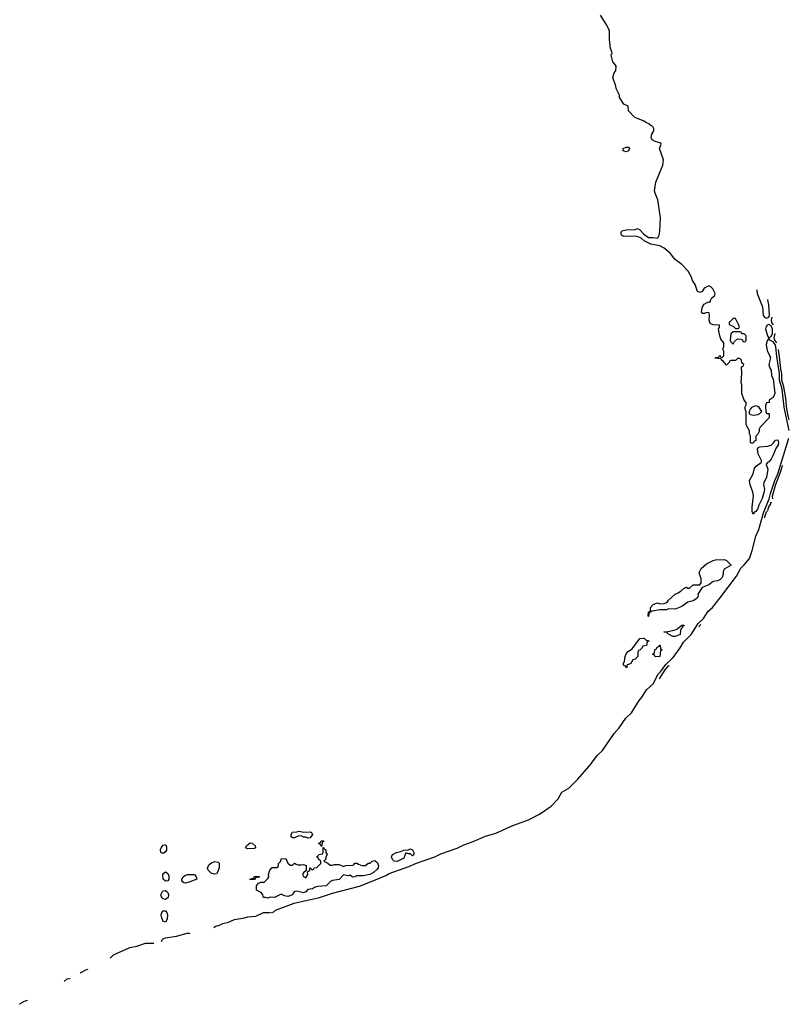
# Model space of a CAD drawing. Header units: inches. Extents: x 2348352 to 2479776, y 460422 to 613655.
# Tile 541 of 590: x 2463041 to 2469954, y 547826 to 556668. Entities that reach past the tile are written whole.
import ezdxf

# ---------------------------------------------------------------- set-up
doc = ezdxf.new("R2010")
doc.units = ezdxf.units.IN
doc.header["$MEASUREMENT"] = 0
doc.layers.add('C4564', color=7, linetype='Continuous')
doc.layers.add('C4565', color=7, linetype='Continuous')

msp = doc.modelspace()

# ---------------------------------------------------------------- linework, layer by layer
at = {"layer": 'C4564', "color": 4, "elevation": 36}
for points in [[(2465310.1, 548648), (2465298, 548650), (2465323.2, 548656.8), (2465339, 548670), (2465507.4, 548732.6), (2465734.8, 548785.2), (2465850, 548824.8), (2466094.2, 548885.8), (2466237.8, 548942.2), (2466330, 548981.6), (2466360.6, 548999.4), (2466536.2, 549063.8), (2466605.8, 549094.2), (2466769.6, 549150), (2466823.9, 549176.1), (2466971.1, 549228.9), (2467030, 549257.3), (2467113.2, 549286.8), (2467225.3, 549334.7), (2467317.1, 549362.9), (2467469.9, 549430.1), (2467610, 549481.1), (2467710, 549532.8), (2467815, 549605), (2467877.8, 549670), (2467909.8, 549730.2), (2467972.9, 549767.1), (2468053.6, 549846.4), (2468173.5, 549986.5), (2468183.3, 550000)], [(2464783.4, 548514.6), (2464804.5, 548530), (2464830, 548533.6), (2464864.5, 548550), (2464916.3, 548563.7), (2464970, 548588.5), (2465058.7, 548601.3), (2465090, 548612.4), (2465162, 548618), (2465230, 548650.2), (2465284.7, 548650), (2465282.2, 548640.9)], [(2464312.9, 548393.7), (2464320.1, 548399.9), (2464323.5, 548410), (2464350, 548421.8), (2464450, 548438.5), (2464544.9, 548464.9), (2464563.4, 548463.4), (2464569.3, 548459.6)], [(2463852.2, 548239.9), (2463883.1, 548270), (2464030, 548337), (2464092.8, 548347.2), (2464170, 548373.3), (2464244.4, 548376.1)], [(2463585.8, 548104.4), (2463588.9, 548111.1), (2463634.1, 548134.1), (2463656.2, 548140.2)], [(2463439, 548029.7), (2463438.9, 548030), (2463466.9, 548053.1), (2463490, 548055.9), (2463490.3, 548055.8)], [(2463040.5, 547825.6), (2463041.1, 547830), (2463073.6, 547846.4), (2463074, 547850), (2463110, 547863), (2463111.8, 547862.2)]]:
    msp.add_lwpolyline(points, dxfattribs=at)
for points in [[(2465591.6, 549371.6), (2465650, 549376), (2465662, 549370), (2465670.8, 549350.8), (2465650, 549322), (2465630, 549318), (2465610, 549328), (2465590, 549328), (2465570, 549338), (2465543.6, 549336.4), (2465510, 549322), (2465490, 549322), (2465478, 549330), (2465478, 549350), (2465490, 549372), (2465530, 549374), (2465550, 549382)], [(2465750, 549246), (2465742, 549262), (2465726, 549270), (2465742, 549278), (2465750, 549294), (2465770, 549294), (2465772, 549288), (2465758, 549282), (2465754, 549246)], [(2464330, 549180.9), (2464309.6, 549189.6), (2464305.4, 549214.6), (2464310, 549231.3), (2464330, 549254), (2464350, 549262), (2464359.1, 549239.1), (2464359.1, 549210), (2464350, 549194)], [(2465090, 549222), (2465068.7, 549230), (2465078, 549250), (2465110, 549276), (2465130, 549271.3), (2465156, 549250), (2465158, 549230), (2465150, 549224)], [(2465830, 549074), (2465850, 549074), (2465870, 549082), (2465910, 549082), (2465950, 549064.7), (2465971.6, 549071.6), (2466030, 549074), (2466042, 549078), (2466050, 549094), (2466070, 549094), (2466083.6, 549083.6), (2466112.7, 549072.7), (2466147.3, 549072.7), (2466170, 549094), (2466190, 549094), (2466206, 549110), (2466230, 549118), (2466255.3, 549095.3), (2466264.7, 549070), (2466261, 549050), (2466250, 549035.3), (2466218.8, 549010), (2466184.7, 548990), (2466130, 548979.3), (2466062, 548978), (2466054, 548970), (2466030, 548968), (2466010, 548986), (2465990, 548978), (2465950, 548988), (2465910, 548946), (2465850, 548938), (2465831.6, 548928.4), (2465794, 548890), (2465717.3, 548882.7), (2465690, 548875.3), (2465670, 548864), (2465630, 548858), (2465610, 548835.3), (2465590, 548827), (2465530, 548842), (2465510, 548838), (2465496, 548824), (2465491, 548810), (2465450, 548792.7), (2465420.2, 548800.2), (2465390, 548815.3), (2465330, 548786), (2465290, 548788), (2465270, 548778), (2465250, 548786), (2465230, 548786), (2465226, 548810), (2465208.4, 548828.4), (2465168, 548850), (2465168, 548890), (2465187.3, 548912.7), (2465210, 548922), (2465236.4, 548923.6), (2465270, 548954), (2465278, 548970), (2465275.3, 548990), (2465289.1, 549030.9), (2465310, 549054), (2465350, 549054), (2465362, 549058), (2465366, 549090), (2465386, 549110), (2465388.4, 549131.6), (2465430, 549134), (2465450, 549094), (2465470, 549074), (2465490, 549074), (2465510, 549094), (2465523.6, 549083.6), (2465539.6, 549079.6), (2465570, 549078), (2465590, 549082), (2465612.7, 549072.7), (2465614, 549026), (2465590, 549006), (2465582, 548990), (2465590, 548974), (2465610, 548962), (2465628, 548990), (2465626, 549014), (2465646, 549030), (2465647.3, 549052.7), (2465652.7, 549052.7), (2465658, 549038), (2465670, 549034), (2465682, 549038), (2465687.3, 549052.7), (2465710, 549054), (2465746, 549090), (2465746, 549110), (2465726, 549130), (2465722, 549142), (2465708, 549150), (2465722, 549158), (2465728.4, 549171.6), (2465762, 549178), (2465766, 549190), (2465766, 549234), (2465774, 549230), (2465778, 549218), (2465790, 549214), (2465792, 549190), (2465802, 549170), (2465792, 549150), (2465792, 549128), (2465774, 549110), (2465810, 549094)], [(2466570, 549158), (2466550, 549178), (2466530, 549178), (2466510, 549186), (2466490, 549138), (2466430, 549109.4), (2466406, 549110), (2466390, 549126), (2466382, 549150), (2466390, 549172), (2466426, 549190), (2466462, 549198), (2466490, 549211.3), (2466530, 549212), (2466550, 549222), (2466570, 549214), (2466582, 549190), (2466582, 549170)], [(2464790, 548994), (2464762, 549002), (2464733.2, 549030), (2464728.9, 549048.9), (2464741, 549079), (2464763, 549097), (2464790, 549107.7), (2464823.6, 549103.6), (2464832.7, 549092.7), (2464832, 549050), (2464822, 549018), (2464810, 548998)], [(2464350, 548932.7), (2464329.7, 548950), (2464327.9, 548992.1), (2464335.5, 549004.5), (2464350, 549014.8), (2464370, 549001), (2464379, 548979), (2464380.5, 548950), (2464370, 548933.2)], [(2464530, 548912.3), (2464515.1, 548915.1), (2464497.2, 548930), (2464498, 548950), (2464509.5, 548970.5), (2464530, 548986.8), (2464549, 548991), (2464610.7, 548990.7), (2464626, 548970), (2464632, 548950), (2464570, 548926)], [(2465110, 548946), (2465108, 548950), (2465142, 548958), (2465146, 548970), (2465152.7, 548972.7), (2465190, 548974), (2465194, 548970), (2465190, 548966), (2465158, 548962), (2465150, 548946)], [(2464350, 548768.3), (2464330, 548773), (2464321.1, 548781.1), (2464314.3, 548790), (2464309.7, 548810), (2464322.4, 548837.6), (2464330, 548843.7), (2464350, 548847), (2464370.3, 548830.3), (2464378, 548810), (2464373.7, 548786.3)], [(2464350, 548562), (2464328.8, 548568.8), (2464315.4, 548610), (2464312.6, 548630), (2464318.3, 548650), (2464330, 548664.9), (2464350, 548666.4), (2464363.7, 548650), (2464368.9, 548630), (2464366.7, 548590)]]:
    msp.add_lwpolyline(points, close=True, dxfattribs=at)
at = {"layer": 'C4565', "color": 4}
for points, elevation in [([(2469954.2, 552978.5), (2469908, 553188), (2469890.4, 553350), (2469866, 553430), (2469866.1, 553490), (2469842.5, 553642.5), (2469834.5, 553730), (2469827.5, 553750), (2469810, 553773.8), (2469779, 553790), (2469770, 553808), (2469755.2, 553784.8), (2469747.7, 553750), (2469755.3, 553695.2), (2469779.5, 553650), (2469783.8, 553630), (2469770.5, 553570), (2469778, 553538), (2469790, 553522), (2469794.8, 553470), (2469810, 553442), (2469824, 553310), (2469810, 553275.3), (2469774, 553250), (2469774, 553230), (2469750, 553226), (2469739.6, 553200.4), (2469743.6, 553143.6), (2469752.7, 553132.7), (2469772, 553130), (2469772.7, 553092.7), (2469691.3, 553010), (2469682, 552990), (2469682, 552970), (2469670, 552946), (2469652.7, 552927.3), (2469652.7, 552887.3), (2469638, 552882), (2469630, 552866), (2469610, 552866), (2469606, 552870), (2469606, 552930), (2469598, 552950), (2469596.4, 552976.4), (2469568, 553030), (2469567.3, 553147.3), (2469558, 553170), (2469558, 553190), (2469568, 553210), (2469568, 553230), (2469548.7, 553250), (2469528.4, 553311.6), (2469528, 553390), (2469522, 553410), (2469528, 553490), (2469526, 553550), (2469542, 553558), (2469546, 553570), (2469527.3, 553587.3), (2469526, 553610), (2469510, 553626), (2469490, 553626), (2469470, 553606), (2469430, 553606), (2469418, 553602), (2469414, 553590), (2469390, 553566), (2469360.4, 553600.4), (2469346, 553610), (2469342, 553622), (2469287.3, 553627.3), (2469290, 553634), (2469322, 553638), (2469330, 553654), (2469338, 553638), (2469350, 553634), (2469366, 553650), (2469366, 553690), (2469358, 553710), (2469367.3, 553732.7), (2469367.3, 553767.3), (2469340.2, 553800.2), (2469329.1, 553829.1), (2469319, 553890), (2469328, 553910), (2469326, 553926), (2469270, 553929), (2469250, 553935.3), (2469239, 553950), (2469234, 553970), (2469238, 554010), (2469234.6, 554034.6), (2469210, 554038), (2469191.3, 554028.7), (2469170, 554029), (2469164.7, 554044.7), (2469175.3, 554090), (2469190, 554112), (2469210, 554124.7), (2469234, 554134), (2469246, 554134), (2469246, 554146), (2469258, 554170), (2469286, 554190), (2469288, 554210), (2469268, 554250), (2469250, 554268), (2469230, 554278), (2469190, 554258), (2469170, 554226), (2469159.6, 554220.4), (2469150, 554218), (2469130, 554226), (2469108.7, 554290), (2469085.6, 554325.6), (2469076.5, 554356.5), (2469045.2, 554410), (2468989, 554470), (2468930, 554513.2), (2468885.2, 554570), (2468830, 554617.2), (2468790, 554636), (2468710, 554652.7), (2468650, 554682.7), (2468624.5, 554704.5), (2468597.5, 554717.5), (2468570, 554724), (2468470, 554722), (2468448.9, 554728.9), (2468443.1, 554743.1), (2468443.1, 554756.9), (2468450, 554771.3), (2468490, 554781), (2468570, 554784.7), (2468590, 554794), (2468610, 554782), (2468644.9, 554744.9), (2468690, 554711), (2468730.8, 554710.8), (2468770, 554704.7), (2468774, 554710), (2468785.6, 554734.4), (2468792.3, 554767.7), (2468796.2, 554890), (2468773.6, 555050), (2468748.2, 555110), (2468744, 555130), (2468756.3, 555210), (2468817.2, 555362.8), (2468822.7, 555410), (2468786.6, 555510), (2468802, 555550), (2468799, 555559), (2468750, 555572.8), (2468721.2, 555590), (2468711.8, 555610), (2468720.5, 555639.5), (2468738, 555670), (2468738, 555690), (2468728.4, 555708.4), (2468714.6, 555714.6), (2468693.6, 555733.6), (2468664.7, 555744.7), (2468650, 555758), (2468566, 555790), (2468508.4, 555848.4), (2468506, 555890), (2468468.9, 555908.9), (2468428, 555970), (2468428, 555990), (2468398, 556050), (2468395.3, 556070), (2468369.1, 556149.1), (2468382, 556190), (2468395.3, 556210), (2468398, 556250), (2468388, 556270), (2468368.7, 556290), (2468356.4, 556336.4), (2468355.3, 556350), (2468362, 556370), (2468348.7, 556410), (2468339, 556490), (2468339, 556570), (2468310, 556628), (2468259, 556710)], 36), ([(2469661.3, 554242.5), (2469665.5, 554210), (2469712.8, 554090), (2469718, 554010), (2469734.4, 553994.4), (2469750, 553988.2), (2469770, 553995.6), (2469777, 554010), (2469771.6, 554110), (2469765.3, 554134.7), (2469759.9, 554154.7)], 36), ([(2469812.4, 553926.9), (2469798.3, 553950), (2469792.9, 553970), (2469800.1, 553995.4)], 32), ([(2469840.9, 553765.3), (2469822.8, 553790), (2469817.6, 553810), (2469826.5, 553848.9)], 32), ([(2469953.2, 553075.5), (2469944.8, 553110), (2469930, 553195.3), (2469924.1, 553270), (2469904.7, 553370), (2469886.7, 553430), (2469886.1, 553490), (2469877.4, 553530), (2469872.8, 553592.8), (2469855.9, 553706.3)], 32), ([(2468183.3, 550000), (2468230, 550064.3), (2468274.6, 550105.4), (2468381.4, 550258.6), (2468425.8, 550310), (2468486.1, 550393.9), (2468535.4, 550444.6), (2468605.2, 550554.8), (2468633.7, 550586.3), (2468672.7, 550650), (2468732.8, 550707.2), (2468774, 550786), (2468797, 550810), (2468843.8, 550876.2), (2468910, 550939.7), (2468973.6, 551026.4), (2469002.7, 551077.3), (2469073.4, 551146.5), (2469134.7, 551245.3), (2469182.5, 551290), (2469225.1, 551354.9), (2469264, 551390), (2469330, 551471.5), (2469478.9, 551670), (2469517.3, 551742.7), (2469550, 551771.3), (2469595.5, 551830), (2469620.4, 551899.6), (2469653.7, 552030), (2469680.9, 552090), (2469721.8, 552238.2), (2469774.3, 552365.7), (2469786.1, 552413.9), (2469825.5, 552530), (2469852.5, 552590), (2469950.6, 552909.5)], 36), ([(2469806.7, 552363.6), (2469805.1, 552365.1), (2469803.2, 552390), (2469830, 552487), (2469876.5, 552603.5), (2469890, 552654.6), (2469896, 552667.2)], 32), ([(2469760.9, 552263.5), (2469770, 552294.4), (2469784.5, 552315.5), (2469790, 552336.3), (2469791.9, 552328.2)], 32), ([(2469729.9, 552194.5), (2469730, 552194.9), (2469750, 552248.5), (2469758.4, 552258.3)], 32), ([(2469144.1, 551216.2), (2469150, 551226.2), (2469160.6, 551237.8)], 32), ([(2468787.2, 550749.3), (2468787.1, 550750), (2468838.4, 550830), (2468870, 550864.4), (2468877.5, 550867.3)], 32)]:
    msp.add_lwpolyline(points, dxfattribs=dict(at, elevation=elevation))
at = {"layer": 'C4565', "color": 4, "elevation": 36}
for points in [[(2468490, 555482.5), (2468462.4, 555490), (2468460.7, 555510), (2468490, 555522.7), (2468510, 555523.8), (2468518.9, 555510), (2468508.2, 555490)], [(2469470, 553986), (2469450, 553986), (2469414, 553950), (2469414, 553930), (2469451.6, 553911.6), (2469470, 553894), (2469490, 553894), (2469502, 553898), (2469506, 553910), (2469498, 553930)], [(2469770, 553929.6), (2469755.8, 553924.2), (2469746.2, 553913.8), (2469740.5, 553890), (2469761.6, 553821.6), (2469770, 553811), (2469790, 553823.8), (2469803.2, 553850), (2469802.8, 553890), (2469790, 553919.8)], [(2469510, 553866), (2469450, 553866), (2469430, 553846), (2469422, 553790), (2469430, 553774), (2469450, 553754), (2469463.1, 553776.9), (2469490, 553802), (2469519.6, 553799.6), (2469532.7, 553792.7), (2469538, 553778), (2469550, 553774), (2469562, 553778), (2469566, 553790), (2469566, 553830), (2469550, 553846), (2469527.3, 553847.3), (2469522, 553862)], [(2469650, 553199), (2469616, 553184), (2469605.4, 553174.6), (2469594, 553150), (2469594, 553130), (2469603.6, 553123.6), (2469636.9, 553116.9), (2469670, 553121), (2469688, 553130), (2469708, 553150), (2469684.7, 553184.7), (2469670, 553195.3)], [(2469630, 552228.7), (2469621.2, 552250), (2469620.9, 552290), (2469632.1, 552392.1), (2469626.3, 552426.3), (2469603.7, 552490), (2469598, 552530), (2469629, 552590), (2469640.1, 552639.9), (2469658.3, 552661.7), (2469702, 552690), (2469704, 552696), (2469705.2, 552710), (2469673.2, 552770), (2469668.4, 552811.6), (2469675.3, 552824.7), (2469688.4, 552831.6), (2469756.9, 552836.9), (2469790, 552848), (2469813.3, 552866.7), (2469830, 552890.8), (2469850, 552894.8), (2469857.6, 552870), (2469854.9, 552850), (2469835.8, 552824.2), (2469807.4, 552750), (2469790, 552722.4), (2469770, 552697.6), (2469757.3, 552690), (2469747.3, 552672.7), (2469760.4, 552630), (2469758.9, 552610), (2469750, 552559), (2469726.8, 552510), (2469722.8, 552490), (2469730.2, 552450.2), (2469728.7, 552430), (2469710, 552369), (2469677.2, 552302.8), (2469670, 552274), (2469654.9, 552250), (2469638.8, 552241.2)], [(2468930, 551375.3), (2468870, 551378), (2468850, 551368.7), (2468791.6, 551368.4), (2468723.6, 551356.4), (2468706, 551346), (2468694, 551346), (2468690, 551308), (2468686, 551310), (2468688, 551350), (2468706, 551354), (2468708.7, 551390), (2468730, 551416), (2468770, 551430.8), (2468790, 551422), (2468830, 551424.7), (2468846, 551430), (2468860.4, 551439.6), (2468870, 551454), (2468928, 551510), (2468950, 551518), (2468982, 551538), (2469010, 551562), (2469030, 551572), (2469043.6, 551563.6), (2469056.4, 551563.6), (2469090, 551594), (2469150, 551592), (2469162, 551610), (2469162, 551650), (2469148.9, 551688.9), (2469148.7, 551710), (2469162, 551738), (2469210, 551781), (2469270, 551811), (2469290, 551816), (2469370, 551820.7), (2469390.6, 551810.6), (2469431.3, 551770), (2469367.7, 551732.3), (2469358.8, 551710), (2469358.8, 551690), (2469350, 551658), (2469330, 551638), (2469310, 551628), (2469270, 551624), (2469230, 551594), (2469171, 551569), (2469132, 551510), (2469134, 551490), (2469122, 551470), (2469092, 551450), (2469043.4, 551436.6), (2468990, 551399)], [(2468930, 551129.6), (2468908, 551130), (2468870, 551148.7), (2468850, 551168), (2468828, 551170), (2468850, 551170.8), (2468928, 551190), (2468944, 551196), (2468990, 551231), (2469010.8, 551230.8), (2469006, 551226), (2468994, 551226), (2468996, 551210), (2468982, 551198), (2468976, 551184), (2468973, 551147)], [(2468670, 551094), (2468690, 551094), (2468692.7, 551087.3), (2468678, 551082), (2468672.7, 551047.3), (2468638, 551042), (2468632.7, 551027.3), (2468612.7, 551007.3), (2468598, 551002), (2468594, 550990), (2468594, 550950), (2468570, 550926), (2468550, 550918), (2468530, 550886), (2468494, 550870), (2468494, 550850), (2468490, 550846), (2468482, 550862), (2468467.3, 550867.3), (2468463.1, 550883.1), (2468474.6, 550905.4), (2468479.5, 550950), (2468487.8, 550972.2), (2468510, 550996), (2468542, 551018), (2468610, 551111.3), (2468650, 551114)], [(2468750, 550946), (2468742, 550962), (2468726, 550970), (2468742, 550978), (2468747.3, 551012.7), (2468762, 551018), (2468767.3, 551032.7), (2468782, 551038), (2468790, 551052), (2468794, 551050), (2468798, 551018), (2468812, 551010), (2468798, 551002), (2468790, 550948)]]:
    msp.add_lwpolyline(points, close=True, dxfattribs=at)

doc.saveas('drawing.dxf')
